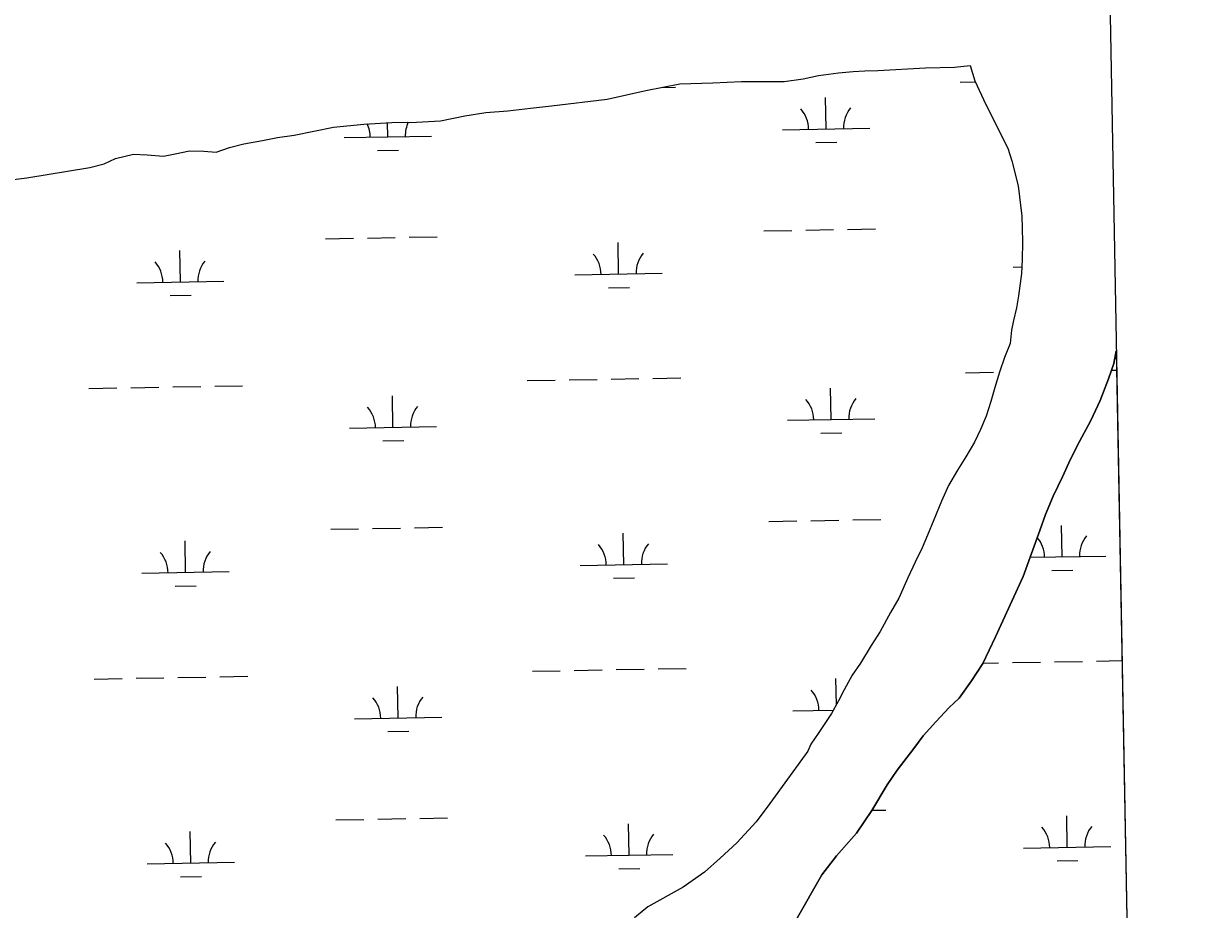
# Model space of a CAD drawing. Extents: x 3914892 to 3953151, y 242587 to 268572.
# Drawn here: x 3949623 to 3950956, y 258392 to 259407 of the extents above; entities that cross this region are included whole.
import ezdxf

# ---------------------------------------------------------------- set-up
doc = ezdxf.new("R2010")
doc.units = 0
for name, color, linetype in [('V-GRID-FRAM', 7, 'Continuous'), ('V-TOPO-SHOR', 7, 'Continuous'), ('V-WETL-SWMP', 7, 'Continuous')]:
    doc.layers.add(name, color=color, linetype=linetype)

msp = doc.modelspace()

# ---------------------------------------------------------------- linework, layer by layer
at = {"layer": 'V-GRID-FRAM'}
msp.add_lwpolyline([(3918836.6, 266200.2), (3950733.3, 266770.9), (3951066.5, 248591.3), (3919153.9, 248020.4), (3918836.6, 266200.2)], dxfattribs=at)
at = {"layer": 'V-TOPO-SHOR'}
for points in [[(3950707.6, 259358.7), (3950713.2, 259341.1), (3950725.8, 259314.2), (3950750.9, 259264.3), (3950755.6, 259249.8), (3950762.8, 259221), (3950766.8, 259186.2), (3950767.3, 259172.5), (3950767.8, 259156.4), (3950767.1, 259136.7), (3950766.4, 259120.7), (3950763.1, 259095.3), (3950760.7, 259081.5), (3950757.3, 259067), (3950755.1, 259055.9), (3950753.6, 259040.5), (3950747.2, 259024.5), (3950741.5, 259007.9), (3950736, 258990.2), (3950731.5, 258974), (3950725.9, 258957.4), (3950719.4, 258942.2), (3950712.6, 258927.6), (3950702.8, 258910.9), (3950693.2, 258895.6), (3950683.1, 258877.9), (3950674.9, 258860), (3950666.3, 258838.9), (3950658.7, 258821.2), (3950652.8, 258806.8), (3950644.8, 258790.3), (3950636.5, 258772.3), (3950626.2, 258749.1), (3950616.5, 258732.6), (3950604.8, 258711), (3950594.2, 258694.9), (3950582.1, 258674.8), (3950572.5, 258660.9), (3950563.5, 258644.2), (3950556.9, 258631.6), (3950549.1, 258616.9), (3950533.8, 258594.1), (3950525.2, 258581.9), (3950521.9, 258573.9), (3950478.5, 258514.1), (3950462.6, 258492.9), (3950440.6, 258468.9), (3950421.4, 258451.4), (3950403.4, 258435.4), (3950379.1, 258418.4), (3950338.6, 258395.7), (3950323.2, 258383.1)], [(3950656.5, 259356), (3950689.7, 259357), (3950707.6, 259358.7)], [(3950336.3, 259330.2), (3950375.4, 259337.8), (3950413.1, 259338.9), (3950445.8, 259340.4), (3950470.8, 259340.5), (3950494.6, 259340.5), (3950516.5, 259343.6), (3950533.9, 259347.2), (3950557.1, 259350.5), (3950573.8, 259352), (3950587.3, 259352.6), (3950601.9, 259353.1), (3950656.5, 259356)], [(3949603, 259227.3), (3949627.5, 259230.4), (3949699.8, 259241.9), (3949716.3, 259246.4), (3949729.2, 259252.2), (3949749.6, 259257.5), (3949765.5, 259256.5), (3949784.1, 259255.1), (3949797.5, 259257.7), (3949813.7, 259261.2), (3949830.1, 259260.9), (3949844.5, 259259.7), (3949859.7, 259264.9), (3949876.1, 259269.2), (3949897.3, 259273.1), (3949914.6, 259276.3), (3949933.7, 259279.1), (3949978.7, 259288.4), (3950013.3, 259291.7), (3950045.7, 259293.6), (3950073.9, 259294.1), (3950101.4, 259295.6), (3950129, 259301.3), (3950153.1, 259305), (3950178.3, 259307), (3950204.3, 259309.9), (3950228.5, 259312.7), (3950291.9, 259320.4), (3950336.3, 259330.2)], [(3950875.1, 259032.2), (3950872.3, 259017.7), (3950866.1, 259000.1), (3950856.7, 258975.3), (3950845.9, 258952.4), (3950833, 258928.4), (3950822.5, 258908), (3950813.4, 258887.9), (3950802.7, 258866), (3950793.9, 258844.9), (3950787.6, 258826.6), (3950768.4, 258773.7), (3950736.6, 258704.8), (3950722.3, 258674.3), (3950709.2, 258654.5), (3950695.2, 258634.5), (3950683.7, 258623.9), (3950668.3, 258607.3), (3950653.9, 258591.5), (3950643.1, 258576.8), (3950624.2, 258552.3), (3950612.6, 258535.5), (3950595.3, 258505.8), (3950577.4, 258480.1), (3950554.7, 258453.9), (3950537.8, 258432.4), (3950508.5, 258380.9)]]:
    msp.add_lwpolyline(points, dxfattribs=at)
at = {"layer": 'V-WETL-SWMP'}
for p, q in [((3950689.7, 259357), (3950707.6, 259358.7)), ((3950707.6, 259358.7), (3950713.2, 259341.1)), ((3950516.5, 259343.6), (3950533.9, 259347.2)), ((3950533.9, 259347.2), (3950557.1, 259350.5)), ((3950557.1, 259350.5), (3950573.8, 259352)), ((3950573.8, 259352), (3950587.3, 259352.6)), ((3950587.3, 259352.6), (3950601.9, 259353.1)), ((3950601.9, 259353.1), (3950656.5, 259356)), ((3950656.5, 259356), (3950689.7, 259357)), ((3950336.3, 259330.2), (3950375.4, 259337.8)), ((3950353.8, 259333.6), (3950370.5, 259333.9)), ((3950375.4, 259337.8), (3950413.1, 259338.9)), ((3950413.1, 259338.9), (3950445.8, 259340.4)), ((3950445.8, 259340.4), (3950470.8, 259340.5)), ((3950470.8, 259340.5), (3950494.6, 259340.5)), ((3950494.6, 259340.5), (3950516.5, 259343.6)), ((3950696.4, 259339.7), (3950713.7, 259340)), ((3950713.2, 259341.1), (3950725.8, 259314.2)), ((3950228.5, 259312.7), (3950291.9, 259320.4)), ((3950291.9, 259320.4), (3950336.3, 259330.2)), ((3950542.7, 259286.2), (3950542.1, 259322.2)), ((3950153.1, 259305), (3950178.3, 259307)), ((3950178.3, 259307), (3950204.3, 259309.9)), ((3950204.3, 259309.9), (3950228.5, 259312.7)), ((3950725.8, 259314.2), (3950750.9, 259264.3)), ((3950013.3, 259291.7), (3950045.7, 259293.6)), ((3950040.9, 259277.2), (3950040.6, 259293.3)), ((3950045.7, 259293.6), (3950073.9, 259294.1)), ((3950073.9, 259294.1), (3950101.4, 259295.6)), ((3950101.4, 259295.6), (3950129, 259301.3)), ((3950129, 259301.3), (3950153.1, 259305)), ((3949914.6, 259276.3), (3949933.7, 259279.1)), ((3949933.7, 259279.1), (3949978.7, 259288.4)), ((3949978.7, 259288.4), (3950013.3, 259291.7)), ((3950492.7, 259285.3), (3950592.7, 259287.1)), ((3949859.7, 259264.9), (3949876.1, 259269.2)), ((3949876.1, 259269.2), (3949897.3, 259273.1)), ((3949897.3, 259273.1), (3949914.6, 259276.3)), ((3949990.9, 259276.3), (3950090.9, 259278.1)), ((3950531, 259270.6), (3950555, 259271)), ((3949716.3, 259246.4), (3949729.2, 259252.2)), ((3949729.2, 259252.2), (3949749.6, 259257.5)), ((3949749.6, 259257.5), (3949765.5, 259256.5)), ((3949765.5, 259256.5), (3949784.1, 259255.1)), ((3949784.1, 259255.1), (3949797.5, 259257.7)), ((3949797.5, 259257.7), (3949813.7, 259261.2)), ((3949813.7, 259261.2), (3949830.1, 259260.9)), ((3949830.1, 259260.9), (3949844.5, 259259.7)), ((3949844.5, 259259.7), (3949859.7, 259264.9)), ((3950029.2, 259261.6), (3950053.2, 259262)), ((3950750.9, 259264.3), (3950755.6, 259249.8)), ((3949627.5, 259230.4), (3949699.8, 259241.9)), ((3949699.8, 259241.9), (3949716.3, 259246.4)), ((3950755.6, 259249.8), (3950762.8, 259221)), ((3949603, 259227.3), (3949627.5, 259230.4)), ((3950762.8, 259221), (3950766.8, 259186.2)), ((3950766.8, 259186.2), (3950767.3, 259172.5)), ((3950767.3, 259172.5), (3950767.8, 259156.4)), ((3949969.6, 259160.5), (3950001.6, 259161.1)), ((3950017.6, 259161.3), (3950049.5, 259161.9)), ((3950065.5, 259162.2), (3950097.5, 259162.8)), ((3950471.4, 259169.5), (3950503.4, 259170)), ((3950519.4, 259170.3), (3950551.4, 259170.9)), ((3950567.4, 259171.2), (3950599.4, 259171.8)), ((3949803.4, 259111.1), (3949802.7, 259147.1)), ((3950305.2, 259120.1), (3950304.5, 259156.1)), ((3950767.8, 259156.4), (3950767.1, 259136.7)), ((3950767.1, 259136.7), (3950766.4, 259120.7)), ((3950255.2, 259119.2), (3950355.2, 259121)), ((3950757, 259128.1), (3950766.8, 259128.3)), ((3950766.4, 259120.7), (3950763.1, 259095.3)), ((3949753.4, 259110.2), (3949853.3, 259112)), ((3949791.6, 259095.4), (3949815.6, 259095.9)), ((3950293.5, 259104.4), (3950317.5, 259104.8)), ((3950763.1, 259095.3), (3950760.7, 259081.5)), ((3950760.7, 259081.5), (3950757.3, 259067)), ((3950757.3, 259067), (3950755.1, 259055.9)), ((3950755.1, 259055.9), (3950753.6, 259040.5)), ((3950753.6, 259040.5), (3950747.2, 259024.5)), ((3950872.3, 259017.7), (3950875.1, 259032.2)), ((3950875.1, 259032.2), (3950909.5, 257157.4)), ((3950747.2, 259024.5), (3950741.5, 259007.9)), ((3950866.1, 259000.1), (3950872.3, 259017.7)), ((3950248.5, 258999), (3950280.5, 258999.5)), ((3950296.5, 258999.8), (3950328.5, 259000.4)), ((3950344.5, 259000.7), (3950376.5, 259001.2)), ((3950702.3, 259007.1), (3950734.3, 259007.6)), ((3950741.5, 259007.9), (3950736, 258990.2)), ((3950856.7, 258975.3), (3950866.1, 259000.1)), ((3950869.6, 259010.1), (3950875.5, 259010.2)), ((3949698.7, 258989.1), (3949730.7, 258989.7)), ((3949746.7, 258990), (3949778.7, 258990.5)), ((3949794.7, 258990.8), (3949826.7, 258991.4)), ((3949842.7, 258991.7), (3949874.6, 258992.3)), ((3950200.5, 258998.1), (3950232.5, 258998.7)), ((3950548.7, 258953.6), (3950548, 258989.6)), ((3950736, 258990.2), (3950731.5, 258974)), ((3950046.8, 258944.6), (3950046.2, 258980.6)), ((3950731.5, 258974), (3950725.9, 258957.4)), ((3950845.9, 258952.4), (3950856.7, 258975.3)), ((3950498.7, 258952.7), (3950598.7, 258954.5)), ((3950725.9, 258957.4), (3950719.4, 258942.2)), ((3950833, 258928.4), (3950845.9, 258952.4)), ((3949996.9, 258943.7), (3950096.8, 258945.5)), ((3950536.9, 258937.9), (3950560.9, 258938.4)), ((3950719.4, 258942.2), (3950712.6, 258927.6)), ((3950035.1, 258929), (3950059.1, 258929.4)), ((3950712.6, 258927.6), (3950702.8, 258910.9)), ((3950822.5, 258908), (3950833, 258928.4)), ((3950702.8, 258910.9), (3950693.2, 258895.6)), ((3950813.4, 258887.9), (3950822.5, 258908)), ((3950693.2, 258895.6), (3950683.1, 258877.9)), ((3950802.7, 258866), (3950813.4, 258887.9)), ((3950683.1, 258877.9), (3950674.9, 258860)), ((3950793.9, 258844.9), (3950802.7, 258866)), ((3950674.9, 258860), (3950666.3, 258838.9)), ((3950573.3, 258838.6), (3950605.3, 258839.1)), ((3950787.6, 258826.6), (3950793.9, 258844.9)), ((3949975.5, 258827.9), (3950007.5, 258828.4)), ((3950023.5, 258828.7), (3950055.5, 258829.3)), ((3950071.5, 258829.6), (3950103.5, 258830.2)), ((3950477.3, 258836.8), (3950509.3, 258837.4)), ((3950525.3, 258837.7), (3950557.3, 258838.3)), ((3950666.3, 258838.9), (3950658.7, 258821.2)), ((3950768.4, 258773.7), (3950787.6, 258826.6)), ((3950813, 258796.4), (3950812.3, 258832.4)), ((3949809.3, 258778.5), (3949808.7, 258814.5)), ((3950311.1, 258787.4), (3950310.5, 258823.4)), ((3950658.7, 258821.2), (3950652.8, 258806.8)), ((3950652.8, 258806.8), (3950644.8, 258790.3)), ((3950261.1, 258786.5), (3950361.1, 258788.3)), ((3950644.8, 258790.3), (3950636.5, 258772.3)), ((3950776.4, 258795.8), (3950863, 258797.3)), ((3949759.3, 258777.6), (3949859.3, 258779.4)), ((3950736.6, 258704.8), (3950768.4, 258773.7)), ((3950801.2, 258780.8), (3950825.2, 258781.2)), ((3949797.6, 258762.8), (3949821.6, 258763.2)), ((3950299.4, 258771.8), (3950323.4, 258772.2)), ((3950636.5, 258772.3), (3950626.2, 258749.1)), ((3950626.2, 258749.1), (3950616.5, 258732.6)), ((3950616.5, 258732.6), (3950604.8, 258711)), ((3950604.8, 258711), (3950594.2, 258694.9)), ((3950594.2, 258694.9), (3950582.1, 258674.8)), ((3950722.3, 258674.3), (3950736.6, 258704.8)), ((3950206.5, 258665.5), (3950238.4, 258666)), ((3950254.4, 258666.3), (3950286.4, 258666.9)), ((3950302.4, 258667.2), (3950334.4, 258667.8)), ((3950350.4, 258668), (3950382.4, 258668.6)), ((3950582.1, 258674.8), (3950572.5, 258660.9)), ((3950709.2, 258654.5), (3950722.3, 258674.3)), ((3950722.5, 258674.7), (3950740.3, 258675)), ((3950756.3, 258675.3), (3950788.3, 258675.9)), ((3950804.3, 258676.2), (3950836.3, 258676.7)), ((3950852.3, 258677), (3950881.6, 258677.6)), ((3949704.6, 258656.5), (3949736.6, 258657.1)), ((3949752.6, 258657.4), (3949784.6, 258657.9)), ((3949800.6, 258658.2), (3949832.6, 258658.8)), ((3949848.6, 258659.1), (3949880.6, 258659.6)), ((3950554.5, 258627.1), (3950554, 258656.9)), ((3950572.5, 258660.9), (3950563.5, 258644.2)), ((3950695.2, 258634.5), (3950709.2, 258654.5)), ((3950052.8, 258612), (3950052.1, 258648)), ((3950563.5, 258644.2), (3950556.9, 258631.6)), ((3950556.9, 258631.6), (3950549.1, 258616.9)), ((3950683.7, 258623.9), (3950695.2, 258634.5)), ((3950002.8, 258611.1), (3950102.8, 258612.9)), ((3950504.6, 258620.1), (3950551.2, 258620.9)), ((3950549.1, 258616.9), (3950533.8, 258594.1)), ((3950668.3, 258607.3), (3950683.7, 258623.9)), ((3950653.9, 258591.5), (3950668.3, 258607.3)), ((3950041.1, 258596.3), (3950065.1, 258596.8)), ((3950533.8, 258594.1), (3950525.2, 258581.9)), ((3950643.1, 258576.8), (3950653.9, 258591.5)), ((3950521.9, 258573.9), (3950478.5, 258514.1)), ((3950525.2, 258581.9), (3950521.9, 258573.9)), ((3950624.2, 258552.3), (3950643.1, 258576.8)), ((3950612.6, 258535.5), (3950624.2, 258552.3)), ((3950595.3, 258505.8), (3950612.6, 258535.5)), ((3950478.5, 258514.1), (3950462.6, 258492.9)), ((3950595.5, 258506.2), (3950611.3, 258506.5)), ((3949981.5, 258495.2), (3950013.5, 258495.8)), ((3950029.5, 258496.1), (3950061.4, 258496.7)), ((3950077.4, 258497), (3950109.4, 258497.5)), ((3950462.6, 258492.9), (3950440.6, 258468.9)), ((3950577.4, 258480.1), (3950595.3, 258505.8)), ((3950818.9, 258463.8), (3950818.3, 258499.8)), ((3949815.3, 258445.8), (3949814.6, 258481.8)), ((3950317.1, 258454.8), (3950316.4, 258490.8)), ((3950554.7, 258453.9), (3950577.4, 258480.1)), ((3950440.6, 258468.9), (3950421.4, 258451.4)), ((3950267.1, 258453.9), (3950367.1, 258455.7)), ((3950537.8, 258432.4), (3950554.7, 258453.9)), ((3950768.9, 258462.9), (3950868.9, 258464.7)), ((3949765.3, 258444.9), (3949865.2, 258446.7)), ((3950305.4, 258439.2), (3950329.4, 258439.6)), ((3950421.4, 258451.4), (3950403.4, 258435.4)), ((3950807.2, 258448.2), (3950831.2, 258448.6)), ((3949803.5, 258430.2), (3949827.5, 258430.6)), ((3950403.4, 258435.4), (3950379.1, 258418.4)), ((3950508.5, 258380.9), (3950537.8, 258432.4)), ((3950379.1, 258418.4), (3950338.6, 258395.7)), ((3950338.6, 258395.7), (3950323.2, 258383.1))]:
    msp.add_line(p, q, dxfattribs=at)
for centre, start, end in [((3950487.5, 259285.7), 0.2532, 41.7968), ((3950597.9, 259287.7), 140.2532, 181.7968), ((3950096.1, 259278.7), 154.3131, 181.7968), ((3949985.6, 259276.7), 0.2532, 25.5856), ((3949748.1, 259110.6), 0.2532, 41.7968), ((3949858.6, 259112.5), 140.2532, 181.7968), ((3950249.9, 259119.5), 0.2532, 41.7968), ((3950360.4, 259121.5), 140.2532, 181.7968), ((3950493.4, 258953.1), 0.2532, 41.7968), ((3950603.9, 258955), 140.2532, 181.7968), ((3949991.6, 258944.1), 0.2532, 41.7968), ((3950102.1, 258946.1), 140.2532, 181.7968), ((3950757.7, 258795.9), 0.2532, 40.1316), ((3950868.2, 258797.9), 140.2532, 181.7968), ((3949754.1, 258777.9), 0.2532, 41.7968), ((3949864.5, 258779.9), 140.2532, 181.7968), ((3950255.9, 258786.9), 0.2532, 41.7968), ((3950366.4, 258788.9), 140.2532, 181.7968), ((3950499.4, 258620.4), 0.2532, 41.7968), ((3949997.6, 258611.5), 0.2532, 41.7968), ((3950108, 258613.4), 140.2532, 181.7968), ((3950763.7, 258463.3), 0.2532, 41.7968), ((3950874.1, 258465.3), 140.2532, 181.7968), ((3949760, 258445.3), 0.2532, 41.7968), ((3949870.5, 258447.3), 140.2532, 181.7968), ((3950261.8, 258454.3), 0.2532, 41.7968), ((3950372.3, 258456.3), 140.2532, 181.7968)]:
    msp.add_arc(centre, 35.2, start, end, dxfattribs=at)

doc.saveas('drawing.dxf')
